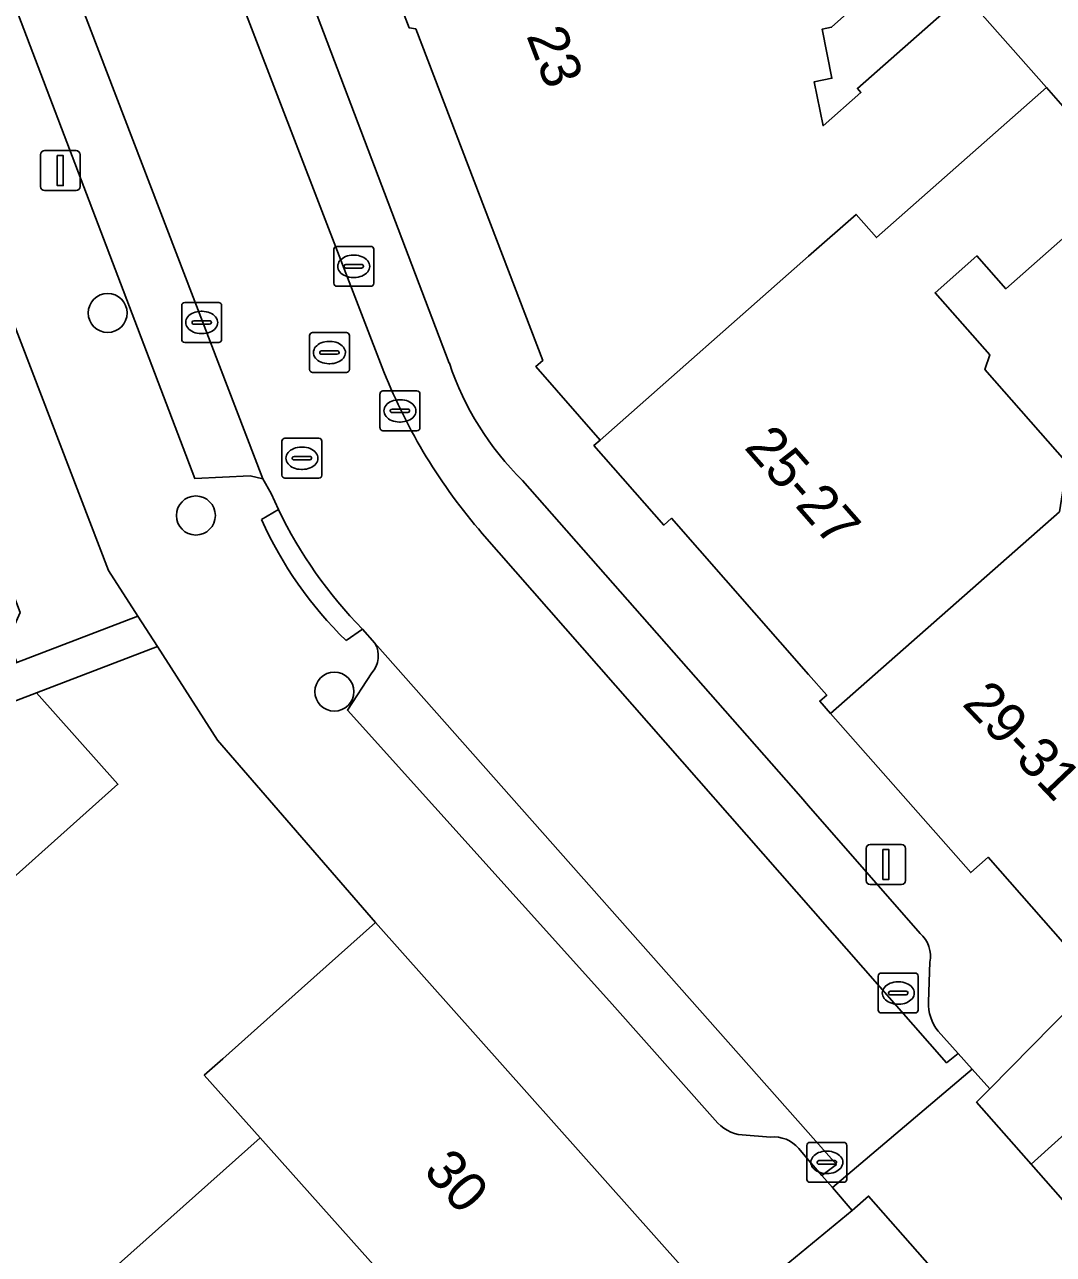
# Model space of a CAD drawing. Extents: x 159960 to 160866, y 382700 to 383354.
# Drawn here: x 160480.34 to 160506.14, y 383025.21 to 383056.04 of the extents above; entities that cross this region are included whole.
import ezdxf

# ---------------------------------------------------------------- set-up
doc = ezdxf.new("R2010")
doc.units = 0
for name, color, linetype in [('IMGEO_Boom', 7, 'Continuous'), ('IMGEO_Erf', 7, 'Continuous'), ('IMGEO_Kolk', 7, 'Continuous'), ('IMGEO_Lichtmast', 7, 'Continuous'), ('IMGEO_Pand', 7, 'Continuous'), ('IMGEO_Pand_nummerreeks', 7, 'Continuous'), ('IMGEO_Parkeervlak_open', 7, 'Continuous'), ('IMGEO_Rijbaan_lokaal_open', 7, 'Continuous'), ('IMGEO_Rioolput', 7, 'Continuous'), ('IMGEO_Voetpad_open', 7, 'Continuous')]:
    doc.layers.add(name, color=color, linetype=linetype)

msp = doc.modelspace()

# ---------------------------------------------------------------- linework, layer by layer
at = {"layer": 'IMGEO_Boom'}
for centre in [(160482.422, 383048.809), (160484.634, 383043.731), (160488.107, 383039.316)]:
    msp.add_circle(centre, 0.489, dxfattribs=at)
at = {"layer": 'IMGEO_Erf'}
for points in [[(160473.436, 383057.398), (160474.224, 383055.339), (160474.959, 383053.42), (160475.66, 383053.108), (160476.271, 383051.513), (160475.981, 383050.862), (160476.202, 383050.286), (160476.43, 383049.692), (160477.083, 383049.401), (160477.676, 383047.853), (160477.388, 383047.208), (160478.148, 383045.224), (160478.941, 383043.155), (160479.633, 383042.846), (160480.226, 383041.298), (160479.926, 383040.624), (160480.146, 383040.049), (160483.179, 383041.211), (160482.444, 383042.356), (160449.837, 383127.32)], [(160506.353, 383071.748), (160499.915, 383069.294), (160501.083, 383066.236), (160501.214, 383066.286), (160503.417, 383060.483), (160501.136, 383059.617), (160502.018, 383057.267), (160500.573, 383055.969), (160500.335, 383055.921), (160500.581, 383054.693), (160500.138, 383054.604), (160500.36, 383053.501), (160501.31, 383054.337), (160501.221, 383054.439), (160503.9, 383056.797), (160505.96, 383054.457), (160508.015, 383052.122), (160504.941, 383049.417), (160504.22, 383050.237), (160503.171, 383049.314), (160504.539, 383047.759), (160504.414, 383047.389), (160506.479, 383045.042)], [(160482.075, 383024.411), (160486.246, 383028.13), (160484.846, 383029.698), (160485.311, 383030.113), (160487.286, 383031.874), (160489.136, 383033.524), (160485.177, 383038.098), (160483.669, 383040.448), (160480.637, 383039.287), (160482.68, 383036.995), (160478.612, 383033.368), (160475.193, 383037.202), (160471.678, 383036.055), (160468.682, 383034.972), (160466.411, 383033.855), (160466.078, 383033.558), (160468.978, 383030.304), (160470.207, 383028.925), (160466.197, 383025.349), (160463.022, 383028.909), (160462.843, 383029.109), (160461.606, 383022.164)]]:
    msp.add_lwpolyline(points, dxfattribs=at)
at = {"layer": 'IMGEO_Kolk'}
for p, q in [((160488.168, 383050.478), (160489.02, 383050.478)), ((160488.093, 383049.552), (160488.093, 383050.404)), ((160488.581, 383050.258), (160488.606, 383050.258)), ((160489.094, 383050.404), (160489.094, 383049.552)), ((160488.352, 383049.972), (160488.352, 383049.984)), ((160488.79, 383049.935), (160488.392, 383049.935)), ((160488.395, 383050.021), (160488.793, 383050.021)), ((160488.836, 383049.984), (160488.836, 383049.972)), ((160488.604, 383049.698), (160488.579, 383049.698)), ((160489.02, 383049.478), (160488.168, 383049.478)), ((160484.279, 383048.144), (160484.279, 383048.996)), ((160484.354, 383049.07), (160485.206, 383049.07)), ((160485.28, 383048.996), (160485.28, 383048.144)), ((160484.581, 383048.613), (160484.979, 383048.613)), ((160484.767, 383048.85), (160484.792, 383048.85)), ((160484.538, 383048.564), (160484.538, 383048.576)), ((160484.976, 383048.527), (160484.578, 383048.527)), ((160484.79, 383048.29), (160484.765, 383048.29)), ((160485.022, 383048.576), (160485.022, 383048.564)), ((160485.206, 383048.07), (160484.354, 383048.07)), ((160501.82, 383032.26), (160502.672, 383032.26)), ((160501.745, 383031.334), (160501.745, 383032.186)), ((160502.233, 383032.04), (160502.258, 383032.04)), ((160502.746, 383032.186), (160502.746, 383031.334)), ((160502.004, 383031.754), (160502.004, 383031.766)), ((160502.442, 383031.717), (160502.044, 383031.717)), ((160502.047, 383031.803), (160502.445, 383031.803)), ((160502.488, 383031.766), (160502.488, 383031.754)), ((160502.256, 383031.48), (160502.231, 383031.48)), ((160502.672, 383031.26), (160501.82, 383031.26)), ((160499.955, 383027.089), (160499.955, 383027.941)), ((160500.03, 383028.015), (160500.882, 383028.015)), ((160500.956, 383027.941), (160500.956, 383027.089)), ((160500.443, 383027.795), (160500.468, 383027.795)), ((160500.214, 383027.509), (160500.214, 383027.521)), ((160500.652, 383027.472), (160500.254, 383027.472)), ((160500.257, 383027.558), (160500.655, 383027.558)), ((160500.698, 383027.521), (160500.698, 383027.509)), ((160500.882, 383027.015), (160500.03, 383027.015)), ((160500.466, 383027.235), (160500.441, 383027.235))]:
    msp.add_line(p, q, dxfattribs=at)
for points in [[(160488.168, 383050.478), (160489.02, 383050.478)], [(160488.093, 383049.552), (160488.093, 383050.404)], [(160489.094, 383050.404), (160489.094, 383049.552)], [(160489.02, 383049.478), (160488.168, 383049.478)], [(160484.279, 383048.144), (160484.279, 383048.996)], [(160484.354, 383049.07), (160485.206, 383049.07)], [(160485.28, 383048.996), (160485.28, 383048.144)], [(160485.206, 383048.07), (160484.354, 383048.07)], [(160501.82, 383032.26), (160502.672, 383032.26)], [(160501.745, 383031.334), (160501.745, 383032.186)], [(160502.746, 383032.186), (160502.746, 383031.334)], [(160502.672, 383031.26), (160501.82, 383031.26)], [(160499.955, 383027.089), (160499.955, 383027.941)], [(160500.03, 383028.015), (160500.882, 383028.015)], [(160500.956, 383027.941), (160500.956, 383027.089)], [(160500.882, 383027.015), (160500.03, 383027.015)]]:
    msp.add_lwpolyline(points, dxfattribs=at)
for centre, radius, start, end in [((160488.17, 383050.402), 0.0765, 91.552, 178.448), ((160488.17, 383050.402), 0.0765, 91.552, 178.448), ((160489.018, 383050.402), 0.0765, 1.552, 88.448), ((160489.018, 383050.402), 0.0765, 1.552, 88.448), ((160488.392, 383049.981), 0.0403, 85.8775, 175.7526), ((160488.389, 383049.971), 0.0366, 178.938, 274.7102), ((160488.793, 383049.978), 0.043, 264.8664, 352.4533), ((160488.797, 383049.983), 0.0386, 1.7309, 96.639), ((160488.17, 383049.554), 0.0765, 181.552, 268.448), ((160488.17, 383049.554), 0.0765, 181.552, 268.448), ((160489.018, 383049.554), 0.0765, 271.552, 358.448), ((160489.018, 383049.554), 0.0765, 271.552, 358.448), ((160484.356, 383048.994), 0.0765, 91.552, 178.448), ((160484.356, 383048.994), 0.0765, 91.552, 178.448), ((160485.204, 383048.994), 0.0765, 1.552, 88.448), ((160485.204, 383048.994), 0.0765, 1.552, 88.448), ((160484.578, 383048.573), 0.0403, 85.8775, 175.7526), ((160484.983, 383048.575), 0.0386, 1.7309, 96.639), ((160484.575, 383048.563), 0.0366, 178.938, 274.7102), ((160484.979, 383048.57), 0.043, 264.8664, 352.4533), ((160484.356, 383048.146), 0.0765, 181.552, 268.448), ((160484.356, 383048.146), 0.0765, 181.552, 268.448), ((160485.204, 383048.146), 0.0765, 271.552, 358.448), ((160485.204, 383048.146), 0.0765, 271.552, 358.448), ((160501.822, 383032.184), 0.0765, 91.552, 178.448), ((160501.822, 383032.184), 0.0765, 91.552, 178.448), ((160502.67, 383032.184), 0.0765, 1.552, 88.448), ((160502.67, 383032.184), 0.0765, 1.552, 88.448), ((160502.044, 383031.763), 0.0403, 85.8775, 175.7526), ((160502.041, 383031.753), 0.0366, 178.938, 274.7102), ((160502.445, 383031.76), 0.043, 264.8664, 352.4533), ((160502.449, 383031.765), 0.0386, 1.7309, 96.639), ((160501.822, 383031.336), 0.0765, 181.552, 268.448), ((160501.822, 383031.336), 0.0765, 181.552, 268.448), ((160502.67, 383031.336), 0.0765, 271.552, 358.448), ((160502.67, 383031.336), 0.0765, 271.552, 358.448), ((160500.032, 383027.939), 0.0765, 91.552, 178.448), ((160500.032, 383027.939), 0.0765, 91.552, 178.448), ((160500.88, 383027.939), 0.0765, 1.552, 88.448), ((160500.88, 383027.939), 0.0765, 1.552, 88.448), ((160500.254, 383027.518), 0.0403, 85.8775, 175.7526), ((160500.251, 383027.508), 0.0366, 178.938, 274.7102), ((160500.655, 383027.515), 0.043, 264.8664, 352.4533), ((160500.659, 383027.52), 0.0386, 1.7309, 96.639), ((160500.032, 383027.091), 0.0765, 181.552, 268.448), ((160500.032, 383027.091), 0.0765, 181.552, 268.448), ((160500.88, 383027.091), 0.0765, 271.552, 358.448), ((160500.88, 383027.091), 0.0765, 271.552, 358.448)]:
    msp.add_arc(centre, radius, start, end, dxfattribs=at)
for centre, major_axis, ratio, start_param, end_param in [((160488.58, 383049.978), (-0.387, 0.002), 0.722429, 4.712389, 7.853982), ((160488.605, 383049.978), (-0.39, 0.002), 0.717154, 1.570796, 4.712389), ((160484.766, 383048.57), (-0.387, 0.002), 0.722429, 4.712389, 7.853982), ((160484.791, 383048.57), (-0.39, 0.002), 0.717154, 1.570796, 4.712389), ((160502.232, 383031.76), (-0.387, 0.002), 0.722429, 4.712389, 7.853982), ((160502.257, 383031.76), (-0.39, 0.002), 0.717154, 1.570796, 4.712389), ((160500.442, 383027.515), (-0.387, 0.002), 0.722429, 4.712389, 7.853982), ((160500.467, 383027.515), (-0.39, 0.002), 0.717154, 1.570796, 4.712389)]:
    msp.add_ellipse(centre, major_axis=major_axis, ratio=ratio, start_param=start_param, end_param=end_param, dxfattribs=at)
at = {"layer": 'IMGEO_Lichtmast'}
for p, q in [((160480.74, 383051.977), (160480.74, 383052.777)), ((160480.74, 383052.777), (160480.74, 383051.977)), ((160480.84, 383052.877), (160481.63, 383052.877)), ((160481.63, 383052.877), (160480.84, 383052.877)), ((160481.73, 383052.777), (160481.73, 383051.977)), ((160481.73, 383051.977), (160481.73, 383052.777)), ((160481.63, 383051.877), (160480.84, 383051.877)), ((160480.84, 383051.877), (160481.63, 383051.877)), ((160501.441, 383034.582), (160501.441, 383035.382)), ((160501.441, 383035.382), (160501.441, 383034.582)), ((160501.541, 383035.482), (160502.331, 383035.482)), ((160502.331, 383035.482), (160501.541, 383035.482)), ((160502.431, 383035.382), (160502.431, 383034.582)), ((160502.431, 383034.582), (160502.431, 383035.382)), ((160502.331, 383034.482), (160501.541, 383034.482)), ((160501.541, 383034.482), (160502.331, 383034.482))]:
    msp.add_line(p, q, dxfattribs=at)
for points in [[(160481.16, 383052.752), (160481.31, 383052.752), (160481.31, 383052.002), (160481.16, 383052.002), (160481.16, 383052.752)], [(160501.861, 383035.357), (160502.011, 383035.357), (160502.011, 383034.607), (160501.861, 383034.607), (160501.861, 383035.357)]]:
    msp.add_lwpolyline(points, dxfattribs=at)
for centre, start, end in [((160480.84, 383052.777), 90, 180), ((160480.84, 383052.777), 90, 180), ((160481.63, 383052.777), 0, 90), ((160481.63, 383052.777), 360, 90), ((160480.84, 383051.977), 180, 270), ((160480.84, 383051.977), 180, 270), ((160481.63, 383051.977), 270, 0), ((160481.63, 383051.977), 270, 0), ((160501.541, 383035.382), 90, 180), ((160501.541, 383035.382), 90, 180), ((160502.331, 383035.382), 0, 90), ((160502.331, 383035.382), 360, 90), ((160501.541, 383034.582), 180, 270), ((160501.541, 383034.582), 180, 270), ((160502.331, 383034.582), 270, 0), ((160502.331, 383034.582), 270, 0)]:
    msp.add_arc(centre, 0.1, start, end, dxfattribs=at)
at = {"layer": 'IMGEO_Pand'}
msp.add_lwpolyline([(160488.238, 383060.513), (160489.984, 383055.956), (160490.149, 383055.929), (160493.334, 383047.616), (160493.157, 383047.463), (160494.772, 383045.622), (160500, 383050.23), (160501.189, 383051.278), (160501.699, 383050.7), (160505.96, 383054.457), (160503.9, 383056.797), (160501.221, 383054.439), (160501.31, 383054.337), (160500.36, 383053.501), (160500.138, 383054.604), (160500.581, 383054.693), (160500.335, 383055.921), (160500.573, 383055.969), (160502.018, 383057.267)], dxfattribs=at)
for points in [[(160504.414, 383047.389), (160504.539, 383047.759), (160503.171, 383049.314), (160504.22, 383050.237), (160504.941, 383049.417), (160508.015, 383052.122), (160505.96, 383054.457), (160501.699, 383050.7), (160501.189, 383051.278), (160500, 383050.23), (160494.772, 383045.622), (160494.616, 383045.484), (160496.366, 383043.49), (160496.56, 383043.66), (160500, 383039.744), (160500.455, 383039.226), (160500.28, 383039.078), (160500.55, 383038.771), (160506.286, 383043.826), (160506.479, 383045.042)], [(160514.374, 383039.81), (160510.299, 383044.439), (160508.445, 383042.808), (160506.479, 383045.042), (160506.286, 383043.826), (160500.55, 383038.771), (160504.063, 383034.78), (160504.5, 383035.165), (160506.43, 383032.972), (160507.683, 383032.549), (160512.244, 383036.562), (160511.563, 383037.336)], [(160480.637, 383039.287), (160475.193, 383037.202), (160478.612, 383033.368), (160482.68, 383036.995)], [(160489.136, 383033.524), (160487.286, 383031.874), (160485.311, 383030.113), (160484.846, 383029.698), (160486.246, 383028.13), (160493.577, 383019.919), (160496.543, 383022.564), (160496.158, 383022.996), (160497.475, 383024.171)], [(160489.174, 383016.46), (160489.191, 383016.76), (160490.622, 383018.036), (160490.995, 383017.618), (160493.577, 383019.919), (160486.246, 383028.13), (160482.075, 383024.411)]]:
    msp.add_lwpolyline(points, close=True, dxfattribs=at)
at = {"layer": 'IMGEO_Parkeervlak_open'}
for points in [[(160454.903, 383122.684), (160484.611, 383044.657), (160485.994, 383044.724), (160486.314, 383044.65), (160480.452, 383059.937), (160477.864, 383066.687), (160459.759, 383113.897)], [(160483.624, 383062.202), (160483.958, 383061.336), (160489.35, 383047.33)], [(160490.989, 383047.546), (160485.898, 383060.96)], [(160502.796, 383033.253), (160500, 383036.453), (160499.804, 383036.677), (160492.825, 383044.606)], [(160491.815, 383043.282), (160503.457, 383030.012), (160503.746, 383030.245), (160503.249, 383030.801)], [(160499.751, 383027.86), (160500, 383027.572), (160500.334, 383027.185), (160500.697, 383027.462), (160489.125, 383040.531)], [(160489.043, 383039.783), (160488.436, 383038.855), (160495.002, 383031.555), (160497.656, 383028.57)], [(160503.009, 383031.541), (160503.041, 383032.53)], [(160498.33, 383028.201), (160499.04, 383028.147)]]:
    msp.add_lwpolyline(points, dxfattribs=at)
for centre, radius, start, end in [((160498.11, 383049.949), 7.515, 198.6513, 225.3174), ((160502.589, 383052.617), 14.256, 201.7703, 220.9078), ((160488.566, 383040.214), 0.642, 317.896, 29.5918), ((160502.282, 383032.676), 0.773, 349.111, 48.3285), ((160504.088, 383031.482), 1.081, 176.8753, 219.063), ((160498.435, 383029.193), 0.997, 218.6415, 263.9591), ((160499.129, 383027.343), 0.809, 39.7169, 96.3194)]:
    msp.add_arc(centre, radius, start, end, dxfattribs=at)
at = {"layer": 'IMGEO_Rijbaan_lokaal_open'}
for points in [[(160489.35, 383047.33), (160483.958, 383061.336), (160480.452, 383059.937), (160486.314, 383044.65), (160486.52, 383044.285), (160486.707, 383043.878)], [(160488.815, 383040.881), (160489.125, 383040.531), (160500.697, 383027.462), (160500.334, 383027.185), (160500.595, 383026.882), (160504.096, 383029.854), (160503.746, 383030.245), (160503.457, 383030.012), (160491.815, 383043.282)]]:
    msp.add_lwpolyline(points, dxfattribs=at)
msp.add_lwpolyline([(160505.58, 383027.472), (160504.212, 383029.026), (160504.541, 383029.356), (160504.096, 383029.854), (160500.595, 383026.882), (160501.09, 383026.309), (160501.502, 383026.668), (160502.911, 383025.066), (160508.136, 383019.127), (160510.777, 383021.565)], close=True, dxfattribs=at)
for centre, radius, start, end in [((160502.589, 383052.617), 14.256, 201.7703, 220.9078), ((160496.744, 383048.698), 11.134, 205.6505, 224.5923)]:
    msp.add_arc(centre, radius, start, end, dxfattribs=at)
at = {"layer": 'IMGEO_Rioolput'}
for p, q in [((160487.558, 383048.316), (160488.41, 383048.316)), ((160487.483, 383047.39), (160487.483, 383048.242)), ((160487.971, 383048.096), (160487.996, 383048.096)), ((160488.484, 383048.242), (160488.484, 383047.39)), ((160487.742, 383047.81), (160487.742, 383047.822)), ((160488.18, 383047.773), (160487.782, 383047.773)), ((160487.785, 383047.859), (160488.183, 383047.859)), ((160488.226, 383047.822), (160488.226, 383047.81)), ((160487.994, 383047.536), (160487.969, 383047.536)), ((160488.41, 383047.316), (160487.558, 383047.316)), ((160489.251, 383045.928), (160489.251, 383046.78)), ((160489.326, 383046.854), (160490.178, 383046.854)), ((160490.252, 383046.78), (160490.252, 383045.928)), ((160489.739, 383046.634), (160489.764, 383046.634)), ((160489.51, 383046.348), (160489.51, 383046.36)), ((160489.948, 383046.311), (160489.55, 383046.311)), ((160489.553, 383046.397), (160489.951, 383046.397)), ((160489.994, 383046.36), (160489.994, 383046.348)), ((160490.178, 383045.854), (160489.326, 383045.854)), ((160489.762, 383046.074), (160489.737, 383046.074)), ((160486.793, 383044.74), (160486.793, 383045.592)), ((160486.868, 383045.666), (160487.72, 383045.666)), ((160487.794, 383045.592), (160487.794, 383044.74)), ((160487.095, 383045.209), (160487.493, 383045.209)), ((160487.281, 383045.446), (160487.306, 383045.446)), ((160487.052, 383045.16), (160487.052, 383045.172)), ((160487.49, 383045.123), (160487.092, 383045.123)), ((160487.304, 383044.886), (160487.279, 383044.886)), ((160487.536, 383045.172), (160487.536, 383045.16)), ((160487.72, 383044.666), (160486.868, 383044.666))]:
    msp.add_line(p, q, dxfattribs=at)
for points in [[(160487.558, 383048.316), (160488.41, 383048.316)], [(160487.483, 383047.39), (160487.483, 383048.242)], [(160488.484, 383048.242), (160488.484, 383047.39)], [(160488.41, 383047.316), (160487.558, 383047.316)], [(160489.251, 383045.928), (160489.251, 383046.78)], [(160489.326, 383046.854), (160490.178, 383046.854)], [(160490.252, 383046.78), (160490.252, 383045.928)], [(160490.178, 383045.854), (160489.326, 383045.854)], [(160486.793, 383044.74), (160486.793, 383045.592)], [(160486.868, 383045.666), (160487.72, 383045.666)], [(160487.794, 383045.592), (160487.794, 383044.74)], [(160487.72, 383044.666), (160486.868, 383044.666)]]:
    msp.add_lwpolyline(points, dxfattribs=at)
for centre, radius, start, end in [((160487.56, 383048.24), 0.0765, 91.552, 178.448), ((160487.56, 383048.24), 0.0765, 91.552, 178.448), ((160488.408, 383048.24), 0.0765, 1.552, 88.448), ((160488.408, 383048.24), 0.0765, 1.552, 88.448), ((160487.782, 383047.819), 0.0403, 85.8775, 175.7526), ((160487.779, 383047.809), 0.0366, 178.938, 274.7102), ((160488.183, 383047.816), 0.043, 264.8664, 352.4533), ((160488.187, 383047.821), 0.0386, 1.7309, 96.639), ((160487.56, 383047.392), 0.0765, 181.552, 268.448), ((160487.56, 383047.392), 0.0765, 181.552, 268.448), ((160488.408, 383047.392), 0.0765, 271.552, 358.448), ((160488.408, 383047.392), 0.0765, 271.552, 358.448), ((160489.328, 383046.778), 0.0765, 91.552, 178.448), ((160489.328, 383046.778), 0.0765, 91.552, 178.448), ((160490.176, 383046.778), 0.0765, 1.552, 88.448), ((160490.176, 383046.778), 0.0765, 1.552, 88.448), ((160489.55, 383046.357), 0.0403, 85.8775, 175.7526), ((160489.547, 383046.347), 0.0366, 178.938, 274.7102), ((160489.951, 383046.354), 0.043, 264.8664, 352.4533), ((160489.955, 383046.359), 0.0386, 1.7309, 96.639), ((160489.328, 383045.93), 0.0765, 181.552, 268.448), ((160489.328, 383045.93), 0.0765, 181.552, 268.448), ((160490.176, 383045.93), 0.0765, 271.552, 358.448), ((160490.176, 383045.93), 0.0765, 271.552, 358.448), ((160486.87, 383045.59), 0.0765, 91.552, 178.448), ((160486.87, 383045.59), 0.0765, 91.552, 178.448), ((160487.718, 383045.59), 0.0765, 1.552, 88.448), ((160487.718, 383045.59), 0.0765, 1.552, 88.448), ((160487.092, 383045.169), 0.0403, 85.8775, 175.7526), ((160487.497, 383045.171), 0.0386, 1.7309, 96.639), ((160487.089, 383045.159), 0.0366, 178.938, 274.7102), ((160487.493, 383045.166), 0.043, 264.8664, 352.4533), ((160486.87, 383044.742), 0.0765, 181.552, 268.448), ((160486.87, 383044.742), 0.0765, 181.552, 268.448), ((160487.718, 383044.742), 0.0765, 271.552, 358.448), ((160487.718, 383044.742), 0.0765, 271.552, 358.448)]:
    msp.add_arc(centre, radius, start, end, dxfattribs=at)
for centre, major_axis, ratio, start_param, end_param in [((160487.97, 383047.816), (-0.387, 0.002), 0.722429, 4.712389, 7.853982), ((160487.995, 383047.816), (-0.39, 0.002), 0.717154, 1.570796, 4.712389), ((160489.738, 383046.354), (-0.387, 0.002), 0.722429, 4.712389, 7.853982), ((160489.763, 383046.354), (-0.39, 0.002), 0.717154, 1.570796, 4.712389), ((160487.28, 383045.166), (-0.387, 0.002), 0.722429, 4.712389, 7.853982), ((160487.305, 383045.166), (-0.39, 0.002), 0.717154, 1.570796, 4.712389)]:
    msp.add_ellipse(centre, major_axis=major_axis, ratio=ratio, start_param=start_param, end_param=end_param, dxfattribs=at)
at = {"layer": 'IMGEO_Voetpad_open'}
for points in [[(160449.837, 383127.32), (160482.444, 383042.356), (160483.179, 383041.211), (160483.669, 383040.448), (160485.177, 383038.098), (160489.136, 383033.524), (160497.475, 383024.171), (160496.158, 383022.996), (160496.543, 383022.564), (160501.09, 383026.309), (160500.595, 383026.882), (160500.334, 383027.185), (160500, 383027.572), (160499.751, 383027.86)], [(160486.28, 383043.627), (160486.707, 383043.878), (160486.52, 383044.285), (160486.314, 383044.65), (160485.994, 383044.724), (160484.611, 383044.657), (160454.903, 383122.684)], [(160485.898, 383060.96), (160490.989, 383047.546)], [(160506.43, 383032.972), (160504.5, 383035.165), (160504.063, 383034.78), (160500.55, 383038.771), (160500.28, 383039.078), (160500.455, 383039.226), (160500, 383039.744), (160496.56, 383043.66), (160496.366, 383043.49), (160494.616, 383045.484), (160494.772, 383045.622), (160493.157, 383047.463), (160493.334, 383047.616), (160490.149, 383055.929), (160489.984, 383055.956), (160488.238, 383060.513)], [(160461.606, 383022.164), (160462.843, 383029.109), (160463.175, 383030.97), (160463.468, 383031.231), (160466.078, 383033.558), (160466.411, 383033.855), (160468.682, 383034.972), (160471.678, 383036.055), (160475.193, 383037.202), (160480.637, 383039.287), (160483.669, 383040.448), (160483.179, 383041.211), (160480.146, 383040.049), (160475.478, 383038.26), (160470.41, 383036.318), (160462.384, 383033.361), (160460.386, 383032.514), (160459.766, 383032.251), (160450.985, 383055.613)], [(160492.825, 383044.606), (160499.804, 383036.677), (160500, 383036.453), (160502.796, 383033.253)], [(160486.707, 383043.878), (160486.28, 383043.627)], [(160488.405, 383040.596), (160488.815, 383040.881)], [(160489.125, 383040.531), (160488.815, 383040.881), (160488.405, 383040.596)], [(160497.656, 383028.57), (160495.002, 383031.555), (160488.436, 383038.855), (160489.043, 383039.783)], [(160503.249, 383030.801), (160503.746, 383030.245), (160504.096, 383029.854), (160504.541, 383029.356), (160507.683, 383032.549)], [(160507.683, 383032.549), (160504.541, 383029.356), (160504.212, 383029.026), (160505.58, 383027.472), (160506.93, 383028.69)], [(160503.041, 383032.53), (160503.009, 383031.541)], [(160506.93, 383028.69), (160505.58, 383027.472), (160510.777, 383021.565), (160512.83, 383023.368), (160512.922, 383023.254), (160513.301, 383023.684)], [(160499.04, 383028.147), (160498.33, 383028.201)], [(160502.911, 383025.066), (160501.502, 383026.668), (160501.09, 383026.309), (160496.543, 383022.564)]]:
    msp.add_lwpolyline(points, dxfattribs=at)
for centre, radius, start, end in [((160498.11, 383049.949), 7.515, 198.6513, 225.3174), ((160496.744, 383048.698), 11.134, 205.6505, 224.5923), ((160495.314, 383047.7), 9.91, 204.2696, 225.7981), ((160495.314, 383047.7), 9.91, 204.2696, 225.7981), ((160488.566, 383040.214), 0.642, 317.896, 29.5918), ((160502.282, 383032.676), 0.773, 349.111, 48.3285), ((160504.088, 383031.482), 1.081, 176.8753, 219.063), ((160498.435, 383029.193), 0.997, 218.6415, 263.9591), ((160499.129, 383027.343), 0.809, 39.7169, 96.3194)]:
    msp.add_arc(centre, radius, start, end, dxfattribs=at)

# ---------------------------------------------------------------- texts
at = {"layer": 'IMGEO_Pand_nummerreeks'}
for s, rotation, p in [('23', 290.9471, (160492.914, 383055.763)), ('25-27', 311.2986, (160498.361, 383045.428)), ('29-31', 313.6669, (160503.824, 383038.99)), ('30', 311.7226, (160490.311, 383027.277))]:
    msp.add_text(s, height=1, rotation=rotation, dxfattribs=at).set_placement(p)

doc.saveas('drawing.dxf')
